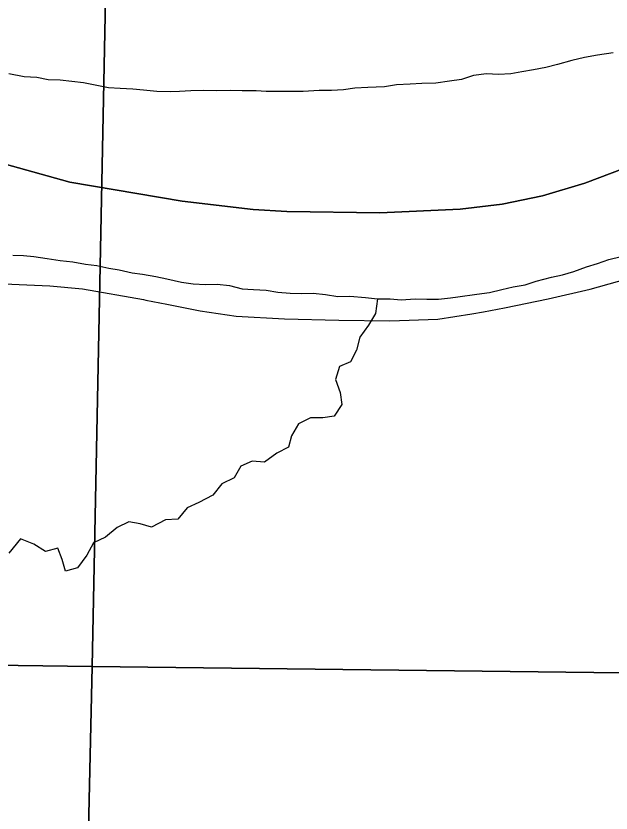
# Model space of a CAD drawing. Extents: x -6.2 to 37.4, y 0.2 to 22.2.
# Drawn here: x 3.8764 to 4.1316, y 17.311 to 17.6527 of the extents above; entities that cross this region are included whole.
import ezdxf

# ---------------------------------------------------------------- set-up
doc = ezdxf.new("R2010")
doc.units = 0
for name, color, linetype in [('GM_X_Major_River', 7, 'Continuous'), ('GM_X_Minor_River', 7, 'Continuous'), ('GM_X_Section', 7, 'Continuous'), ('GM_X_State_Route', 7, 'Continuous'), ('GM_X_Township', 7, 'Continuous')]:
    doc.layers.add(name, color=color, linetype=linetype)

msp = doc.modelspace()

# ---------------------------------------------------------------- linework, layer by layer
at = {"layer": 'GM_X_Major_River'}
for points in [[(4.13242, 17.63687), (4.12578, 17.63587), (4.12012, 17.63482), (4.11476, 17.63362), (4.10866, 17.63185), (4.10353, 17.63063), (4.09836, 17.62953), (4.09327, 17.62875), (4.08852, 17.6279), (4.08329, 17.62755), (4.07811, 17.62792), (4.0726, 17.62708), (4.06746, 17.62548), (4.06231, 17.62472), (4.05645, 17.6238), (4.05039, 17.62374), (4.04547, 17.62346), (4.03959, 17.6232), (4.03447, 17.62235), (4.02726, 17.62193), (4.02177, 17.62166), (4.01684, 17.621), (4.01172, 17.62073), (4.00642, 17.62064), (3.99956, 17.62026), (3.99407, 17.62026), (3.98975, 17.62022), (3.98365, 17.62025), (3.97935, 17.62062), (3.97336, 17.62053), (3.96838, 17.62066), (3.96251, 17.62058), (3.95688, 17.62066), (3.95139, 17.62052), (3.94661, 17.62034), (3.94252, 17.62009), (3.93677, 17.62035), (3.93118, 17.62086), (3.92657, 17.62131), (3.92108, 17.62161), (3.91617, 17.6219), (3.91032, 17.62297), (3.90542, 17.62401), (3.90032, 17.6245), (3.89542, 17.62517), (3.89031, 17.62527), (3.88541, 17.62632), (3.87993, 17.62662), (3.87335, 17.62781)], [(3.87516, 17.55012), (3.87967, 17.54998), (3.88404, 17.54956), (3.88981, 17.54872), (3.89545, 17.54787), (3.90079, 17.54729), (3.90626, 17.54623), (3.91117, 17.54575), (3.91626, 17.54451), (3.92066, 17.5438), (3.92625, 17.5426), (3.93066, 17.54197), (3.93643, 17.54106), (3.94109, 17.54001), (3.94736, 17.53857), (3.95246, 17.5379), (3.95775, 17.5376), (3.96267, 17.53769), (3.96796, 17.5372), (3.97342, 17.53576), (3.97833, 17.53547), (3.98363, 17.53518), (3.98872, 17.53432), (3.99398, 17.5339), (3.99893, 17.53373), (4.00385, 17.53382), (4.00914, 17.53333), (4.01442, 17.53247), (4.01953, 17.53255), (4.02633, 17.53204), (4.03143, 17.53136), (4.0368, 17.53139), (4.04164, 17.53097), (4.04752, 17.53142), (4.05263, 17.53131), (4.05751, 17.53126), (4.06272, 17.53182), (4.06582, 17.53224)], [(4.06582, 17.53224), (4.07405, 17.53335), (4.07937, 17.53419), (4.0847, 17.53541), (4.08964, 17.53663), (4.09477, 17.53748), (4.09941, 17.53895), (4.106, 17.54066), (4.11075, 17.54171), (4.1156, 17.54318), (4.12105, 17.5451), (4.12581, 17.54652), (4.13058, 17.54832), (4.1359, 17.54954)]]:
    msp.add_lwpolyline(points, dxfattribs=at)
at = {"layer": 'GM_X_Minor_River'}
msp.add_lwpolyline([(4.03143, 17.53136), (4.03054, 17.52512), (4.0276, 17.52006), (4.0239, 17.51501), (4.02245, 17.50935), (4.01989, 17.50447), (4.01512, 17.50248), (4.01349, 17.49683), (4.01545, 17.49129), (4.0161, 17.48615), (4.01278, 17.4811), (4.00803, 17.48043), (4.00273, 17.48035), (3.99757, 17.4778), (3.99462, 17.47274), (3.9932, 17.46783), (3.98822, 17.46528), (3.98303, 17.4614), (3.97774, 17.46189), (3.97278, 17.45971), (3.97002, 17.45465), (3.96467, 17.4521), (3.96078, 17.44725), (3.95485, 17.44414), (3.94988, 17.44178), (3.94581, 17.43693), (3.9405, 17.43665), (3.93457, 17.43355), (3.92968, 17.43498), (3.92477, 17.43583), (3.9198, 17.43347), (3.91479, 17.42921), (3.90964, 17.42684), (3.90688, 17.42159), (3.90279, 17.41617), (3.89765, 17.41476), (3.89624, 17.41972), (3.89445, 17.4245), (3.88912, 17.42309), (3.88407, 17.42622), (3.87845, 17.42861), (3.8734, 17.42245)], dxfattribs=at)
at = {"layer": 'GM_X_Section'}
for points in [[(3.91872, 17.85324), (3.90909, 17.37386), (3.41225, 17.38056), (3.41696, 17.8606)], [(4.41904, 17.85026), (4.41087, 17.36783), (3.90909, 17.37386), (3.91872, 17.85324)], [(3.41225, 17.38056), (3.90909, 17.37386), (3.89777, 16.87234), (3.4002, 16.88095)], [(3.90909, 17.37386), (4.41087, 17.36783), (4.40006, 16.86365), (3.89777, 16.87234)]]:
    msp.add_lwpolyline(points, close=True, dxfattribs=at)
at = {"layer": 'GM_X_State_Route'}
for points in [[(4.07189, 17.52499), (4.07693, 17.52578), (4.08592, 17.52754), (4.10453, 17.53147), (4.12253, 17.53561), (4.14249, 17.54119), (4.15821, 17.54605), (4.18437, 17.55494), (4.21208, 17.56663), (4.24, 17.57945), (4.27774, 17.59951), (4.27867, 17.59991)], [(3.41786, 17.49784), (3.42483, 17.49983), (3.43145, 17.50117), (3.43807, 17.50221), (3.45058, 17.50365), (3.52255, 17.51379), (3.58625, 17.52154), (3.60342, 17.52351), (3.65864, 17.52868), (3.70269, 17.53261), (3.74168, 17.53623), (3.77673, 17.53892), (3.79017, 17.53953), (3.80176, 17.53995), (3.82523, 17.53964), (3.86142, 17.5383), (3.891, 17.53706), (3.90496, 17.53571), (3.93112, 17.53106), (3.93212, 17.53086)], [(3.93212, 17.53086), (3.94115, 17.52909), (3.95542, 17.5263), (3.97083, 17.52403), (3.99161, 17.52278), (4.01488, 17.52227), (4.0367, 17.52196), (4.05728, 17.52268), (4.07189, 17.52499)]]:
    msp.add_lwpolyline(points, dxfattribs=at)
at = {"layer": 'GM_X_Township'}
for points in [[(3.67931, 17.65959), (3.7567, 17.62686), (3.78655, 17.61544), (3.82463, 17.60221), (3.89959, 17.58149), (3.94768, 17.57331), (3.97807, 17.56966), (3.99262, 17.56879), (4.03243, 17.56827), (4.06681, 17.56985), (4.08492, 17.57204), (4.10221, 17.57558), (4.12025, 17.581), (4.18835, 17.60674)], [(4.18835, 17.60674), (4.12025, 17.581), (4.10221, 17.57558), (4.08492, 17.57204), (4.06681, 17.56985), (4.03243, 17.56827), (3.99262, 17.56879), (3.97807, 17.56966), (3.94768, 17.57331), (3.89959, 17.58149), (3.82463, 17.60221), (3.78655, 17.61544), (3.7567, 17.62686), (3.67931, 17.65959)]]:
    msp.add_lwpolyline(points, dxfattribs=at)

doc.saveas('drawing.dxf')
